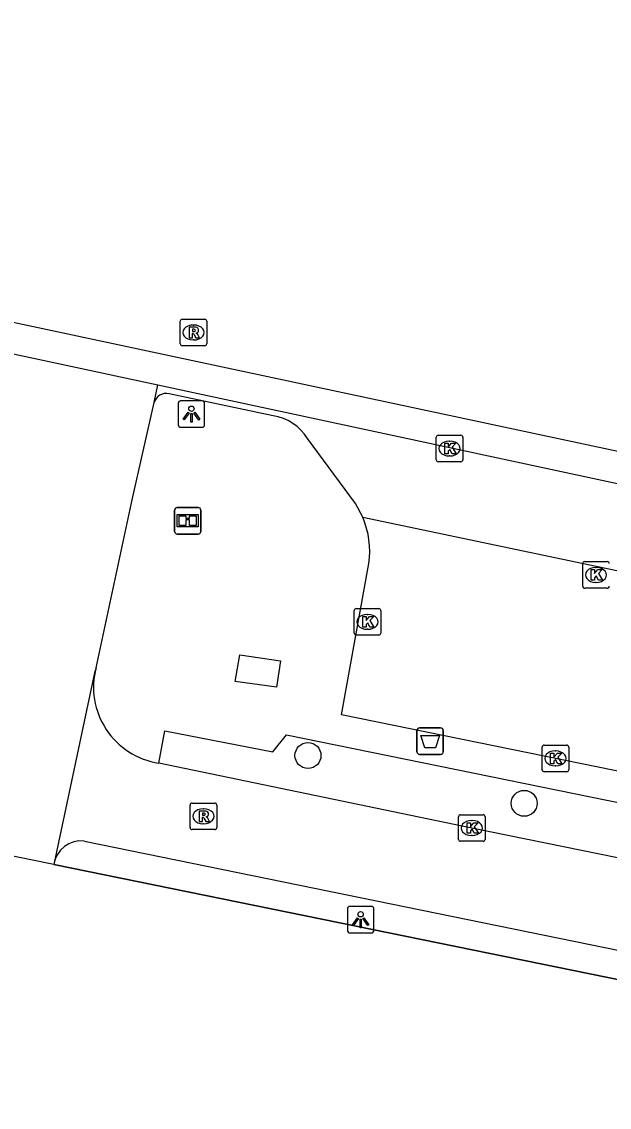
# Model space of a CAD drawing. Extents: x 157692 to 159670, y 381454 to 383289.
# Drawn here: x 159015.69 to 159037.81, y 382918.66 to 382959.52 of the extents above; entities that cross this region are included whole.
import ezdxf

# ---------------------------------------------------------------- set-up
doc = ezdxf.new("R2010")
doc.units = 0
for name, color, linetype in [('IMGEO_Afvalbak', 7, 'Continuous'), ('IMGEO_Boom', 7, 'Continuous'), ('IMGEO_Informatiebord', 7, 'Continuous'), ('IMGEO_Kolk', 7, 'Continuous'), ('IMGEO_Lichtpunt', 7, 'Continuous'), ('IMGEO_Muur', 7, 'Continuous'), ('IMGEO_Opslagtank', 7, 'Continuous'), ('IMGEO_Rijbaan_lokaal_gesloten', 7, 'Continuous'), ('IMGEO_Rioolput', 7, 'Continuous'), ('IMGEO_Voetpad_open', 7, 'Continuous')]:
    doc.layers.add(name, color=color, linetype=linetype)

msp = doc.modelspace()

# ---------------------------------------------------------------- linework, layer by layer
at = {"layer": 'IMGEO_Afvalbak'}
for p, q in [((159030.671, 382932.943), (159031.461, 382932.943)), ((159031.461, 382932.943), (159030.671, 382932.943)), ((159030.571, 382932.043), (159030.571, 382932.843)), ((159030.571, 382932.843), (159030.571, 382932.043)), ((159031.561, 382932.843), (159031.561, 382932.043)), ((159031.561, 382932.043), (159031.561, 382932.843)), ((159031.461, 382931.943), (159030.671, 382931.943)), ((159030.671, 382931.943), (159031.461, 382931.943))]:
    msp.add_line(p, q, dxfattribs=at)
msp.add_lwpolyline([(159030.714, 382932.657), (159031.418, 382932.657), (159031.269, 382932.187), (159030.863, 382932.187), (159030.714, 382932.657)], dxfattribs=at)
for centre, start, end in [((159030.671, 382932.843), 90, 180), ((159030.671, 382932.843), 90, 180), ((159031.461, 382932.843), 0, 90), ((159031.461, 382932.843), 360, 90), ((159030.671, 382932.043), 180, 270), ((159030.671, 382932.043), 180, 270), ((159031.461, 382932.043), 270, 0), ((159031.461, 382932.043), 270, 0)]:
    msp.add_arc(centre, 0.1, start, end, dxfattribs=at)
at = {"layer": 'IMGEO_Boom'}
for centre in [(159026.468, 382931.902), (159034.61, 382930.102)]:
    msp.add_circle(centre, 0.489, dxfattribs=at)
at = {"layer": 'IMGEO_Informatiebord'}
for p, q in [((159021.445, 382940.339), (159021.445, 382941.139)), ((159021.445, 382941.139), (159021.445, 382940.339)), ((159021.545, 382941.239), (159022.335, 382941.239)), ((159022.335, 382941.239), (159021.545, 382941.239)), ((159022.435, 382941.139), (159022.435, 382940.339)), ((159022.435, 382940.339), (159022.435, 382941.139)), ((159022.335, 382940.239), (159021.545, 382940.239)), ((159021.545, 382940.239), (159022.335, 382940.239))]:
    msp.add_line(p, q, dxfattribs=at)
for points in [[(159021.546, 382940.971), (159022.334, 382940.971), (159022.334, 382940.507), (159021.546, 382940.507), (159021.546, 382940.971)], [(159021.611, 382940.906), (159021.611, 382940.572), (159021.886, 382940.572), (159021.887, 382940.785), (159021.991, 382940.786), (159021.992, 382940.572), (159022.269, 382940.572), (159022.269, 382940.906), (159021.993, 382940.906), (159021.993, 382940.826), (159021.887, 382940.826), (159021.887, 382940.906), (159021.611, 382940.906)]]:
    msp.add_lwpolyline(points, dxfattribs=at)
for centre, start, end in [((159021.545, 382941.139), 90, 180), ((159021.545, 382941.139), 90, 180), ((159022.335, 382941.139), 0, 90), ((159022.335, 382941.139), 360, 90), ((159021.545, 382940.339), 180, 270), ((159021.545, 382940.339), 180, 270), ((159022.335, 382940.339), 270, 0), ((159022.335, 382940.339), 270, 0)]:
    msp.add_arc(centre, 0.1, start, end, dxfattribs=at)
at = {"layer": 'IMGEO_Kolk'}
for p, q in [((159031.375, 382943.957), (159032.227, 382943.957)), ((159031.3, 382943.031), (159031.3, 382943.883)), ((159031.788, 382943.737), (159031.813, 382943.737)), ((159032.301, 382943.883), (159032.301, 382943.031)), ((159031.811, 382943.177), (159031.786, 382943.177)), ((159032.227, 382942.957), (159031.375, 382942.957)), ((159036.813, 382938.273), (159036.813, 382939.125)), ((159036.888, 382939.199), (159037.74, 382939.199)), ((159037.301, 382938.979), (159037.326, 382938.979)), ((159037.324, 382938.419), (159037.299, 382938.419)), ((159037.74, 382938.199), (159036.888, 382938.199)), ((159028.284, 382937.433), (159029.136, 382937.433)), ((159028.209, 382936.507), (159028.209, 382937.359)), ((159028.697, 382937.213), (159028.722, 382937.213)), ((159029.21, 382937.359), (159029.21, 382936.507)), ((159028.72, 382936.653), (159028.695, 382936.653)), ((159029.136, 382936.433), (159028.284, 382936.433)), ((159035.285, 382931.367), (159035.285, 382932.219)), ((159035.36, 382932.293), (159036.212, 382932.293)), ((159036.286, 382932.219), (159036.286, 382931.367)), ((159035.773, 382932.073), (159035.798, 382932.073)), ((159036.212, 382931.293), (159035.36, 382931.293)), ((159035.796, 382931.513), (159035.771, 382931.513)), ((159032.213, 382929.673), (159033.065, 382929.673)), ((159032.138, 382928.747), (159032.138, 382929.599)), ((159032.626, 382929.453), (159032.651, 382929.453)), ((159033.139, 382929.599), (159033.139, 382928.747)), ((159032.649, 382928.893), (159032.624, 382928.893)), ((159033.065, 382928.673), (159032.213, 382928.673))]:
    msp.add_line(p, q, dxfattribs=at)
for points in [[(159031.375, 382943.957), (159032.227, 382943.957)], [(159031.3, 382943.031), (159031.3, 382943.883)], [(159031.621, 382943.657), (159031.744, 382943.657), (159031.744, 382943.506), (159031.874, 382943.657), (159032.038, 382943.657), (159031.892, 382943.506), (159032.045, 382943.257), (159031.893, 382943.257), (159031.808, 382943.421), (159031.744, 382943.354), (159031.744, 382943.257), (159031.621, 382943.257), (159031.621, 382943.657)], [(159032.301, 382943.883), (159032.301, 382943.031)], [(159032.227, 382942.957), (159031.375, 382942.957)], [(159036.813, 382938.273), (159036.813, 382939.125)], [(159036.888, 382939.199), (159037.74, 382939.199)], [(159037.134, 382938.899), (159037.257, 382938.899), (159037.257, 382938.748), (159037.387, 382938.899), (159037.551, 382938.899), (159037.405, 382938.748), (159037.558, 382938.499), (159037.406, 382938.499), (159037.321, 382938.663), (159037.257, 382938.596), (159037.257, 382938.499), (159037.134, 382938.499), (159037.134, 382938.899)], [(159037.74, 382938.199), (159036.888, 382938.199)], [(159028.284, 382937.433), (159029.136, 382937.433)], [(159028.209, 382936.507), (159028.209, 382937.359)], [(159028.53, 382937.133), (159028.653, 382937.133), (159028.653, 382936.982), (159028.783, 382937.133), (159028.947, 382937.133), (159028.801, 382936.982), (159028.954, 382936.733), (159028.802, 382936.733), (159028.717, 382936.897), (159028.653, 382936.83), (159028.653, 382936.733), (159028.53, 382936.733), (159028.53, 382937.133)], [(159029.21, 382937.359), (159029.21, 382936.507)], [(159029.136, 382936.433), (159028.284, 382936.433)], [(159035.285, 382931.367), (159035.285, 382932.219)], [(159035.36, 382932.293), (159036.212, 382932.293)], [(159036.286, 382932.219), (159036.286, 382931.367)], [(159035.606, 382931.993), (159035.729, 382931.993), (159035.729, 382931.842), (159035.859, 382931.993), (159036.023, 382931.993), (159035.877, 382931.842), (159036.03, 382931.593), (159035.878, 382931.593), (159035.793, 382931.757), (159035.729, 382931.69), (159035.729, 382931.593), (159035.606, 382931.593), (159035.606, 382931.993)], [(159036.212, 382931.293), (159035.36, 382931.293)], [(159032.213, 382929.673), (159033.065, 382929.673)], [(159032.138, 382928.747), (159032.138, 382929.599)], [(159032.459, 382929.373), (159032.582, 382929.373), (159032.582, 382929.222), (159032.712, 382929.373), (159032.876, 382929.373), (159032.73, 382929.222), (159032.883, 382928.973), (159032.731, 382928.973), (159032.646, 382929.137), (159032.582, 382929.07), (159032.582, 382928.973), (159032.459, 382928.973), (159032.459, 382929.373)], [(159033.139, 382929.599), (159033.139, 382928.747)], [(159033.065, 382928.673), (159032.213, 382928.673)]]:
    msp.add_lwpolyline(points, dxfattribs=at)
for centre, start, end in [((159031.377, 382943.881), 91.552, 178.448), ((159031.377, 382943.881), 91.552, 178.448), ((159032.225, 382943.881), 1.552, 88.448), ((159032.225, 382943.881), 1.552, 88.448), ((159031.377, 382943.033), 181.552, 268.448), ((159031.377, 382943.033), 181.552, 268.448), ((159032.225, 382943.033), 271.552, 358.448), ((159032.225, 382943.033), 271.552, 358.448), ((159036.89, 382939.123), 91.552, 178.448), ((159036.89, 382939.123), 91.552, 178.448), ((159037.738, 382939.123), 1.552, 88.448), ((159037.738, 382939.123), 1.552, 88.448), ((159036.89, 382938.275), 181.552, 268.448), ((159036.89, 382938.275), 181.552, 268.448), ((159037.738, 382938.275), 271.552, 358.448), ((159037.738, 382938.275), 271.552, 358.448), ((159028.286, 382937.357), 91.552, 178.448), ((159028.286, 382937.357), 91.552, 178.448), ((159029.134, 382937.357), 1.552, 88.448), ((159029.134, 382937.357), 1.552, 88.448), ((159028.286, 382936.509), 181.552, 268.448), ((159028.286, 382936.509), 181.552, 268.448), ((159029.134, 382936.509), 271.552, 358.448), ((159029.134, 382936.509), 271.552, 358.448), ((159035.362, 382932.217), 91.552, 178.448), ((159035.362, 382932.217), 91.552, 178.448), ((159036.21, 382932.217), 1.552, 88.448), ((159036.21, 382932.217), 1.552, 88.448), ((159035.362, 382931.369), 181.552, 268.448), ((159035.362, 382931.369), 181.552, 268.448), ((159036.21, 382931.369), 271.552, 358.448), ((159036.21, 382931.369), 271.552, 358.448), ((159032.215, 382929.597), 91.552, 178.448), ((159032.215, 382929.597), 91.552, 178.448), ((159033.063, 382929.597), 1.552, 88.448), ((159033.063, 382929.597), 1.552, 88.448), ((159032.215, 382928.749), 181.552, 268.448), ((159032.215, 382928.749), 181.552, 268.448), ((159033.063, 382928.749), 271.552, 358.448), ((159033.063, 382928.749), 271.552, 358.448)]:
    msp.add_arc(centre, 0.0765, start, end, dxfattribs=at)
for centre, major_axis, ratio, start_param, end_param in [((159031.787, 382943.457), (-0.387, 0.002), 0.722429, 4.712389, 7.853982), ((159031.812, 382943.457), (-0.39, 0.002), 0.717154, 1.570796, 4.712389), ((159037.3, 382938.699), (-0.387, 0.002), 0.722429, 4.712389, 7.853982), ((159037.325, 382938.699), (-0.39, 0.002), 0.717154, 1.570796, 4.712389), ((159028.696, 382936.933), (-0.387, 0.002), 0.722429, 4.712389, 7.853982), ((159028.721, 382936.933), (-0.39, 0.002), 0.717154, 1.570796, 4.712389), ((159035.772, 382931.793), (-0.387, 0.002), 0.722429, 4.712389, 7.853982), ((159035.797, 382931.793), (-0.39, 0.002), 0.717154, 1.570796, 4.712389), ((159032.625, 382929.173), (-0.387, 0.002), 0.722429, 4.712389, 7.853982), ((159032.65, 382929.173), (-0.39, 0.002), 0.717154, 1.570796, 4.712389)]:
    msp.add_ellipse(centre, major_axis=major_axis, ratio=ratio, start_param=start_param, end_param=end_param, dxfattribs=at)
at = {"layer": 'IMGEO_Lichtpunt'}
for p, q in [((159022.482, 382945.253), (159021.674, 382945.253)), ((159022.482, 382945.253), (159021.674, 382945.253)), ((159021.58, 382945.158), (159021.58, 382944.351)), ((159021.58, 382945.158), (159021.58, 382944.351)), ((159022.576, 382944.351), (159022.576, 382945.158)), ((159022.576, 382944.351), (159022.576, 382945.158)), ((159021.674, 382944.257), (159022.482, 382944.257)), ((159021.674, 382944.257), (159022.482, 382944.257)), ((159027.953, 382926.128), (159027.953, 382925.321)), ((159027.953, 382926.128), (159027.953, 382925.321)), ((159028.855, 382926.223), (159028.047, 382926.223)), ((159028.855, 382926.223), (159028.047, 382926.223)), ((159028.949, 382925.321), (159028.949, 382926.128)), ((159028.949, 382925.321), (159028.949, 382926.128)), ((159028.047, 382925.227), (159028.855, 382925.227)), ((159028.047, 382925.227), (159028.855, 382925.227))]:
    msp.add_line(p, q, dxfattribs=at)
for points in [[(159021.954, 382944.822), (159021.993, 382944.794), (159021.805, 382944.532), (159021.767, 382944.559), (159021.954, 382944.822)], [(159022.056, 382944.774), (159022.103, 382944.774), (159022.103, 382944.452), (159022.056, 382944.452), (159022.056, 382944.774)], [(159022.166, 382944.794), (159022.204, 382944.821), (159022.391, 382944.559), (159022.352, 382944.531), (159022.166, 382944.794)], [(159028.327, 382925.792), (159028.366, 382925.764), (159028.178, 382925.502), (159028.14, 382925.529), (159028.327, 382925.792)], [(159028.429, 382925.744), (159028.476, 382925.744), (159028.476, 382925.422), (159028.429, 382925.422), (159028.429, 382925.744)], [(159028.539, 382925.764), (159028.577, 382925.791), (159028.764, 382925.529), (159028.725, 382925.501), (159028.539, 382925.764)]]:
    msp.add_lwpolyline(points, dxfattribs=at)
for centre in [(159022.079, 382944.956), (159028.452, 382925.926)]:
    msp.add_circle(centre, 0.0994, dxfattribs=at)
for centre, start, end in [((159021.674, 382945.158), 90, 180), ((159021.674, 382945.158), 90, 180), ((159022.482, 382945.158), 0, 90), ((159022.482, 382945.158), 0, 90), ((159021.674, 382944.351), 180, 270), ((159021.674, 382944.351), 180, 270), ((159022.482, 382944.351), 270, 0), ((159022.482, 382944.351), 270, 360), ((159028.047, 382926.128), 90, 180), ((159028.047, 382926.128), 90, 180), ((159028.855, 382926.128), 0, 90), ((159028.855, 382926.128), 0, 90), ((159028.047, 382925.321), 180, 270), ((159028.047, 382925.321), 180, 270), ((159028.855, 382925.321), 270, 0), ((159028.855, 382925.321), 270, 360)]:
    msp.add_arc(centre, 0.0946, start, end, dxfattribs=at)
at = {"layer": 'IMGEO_Muur'}
msp.add_lwpolyline([(159016.904, 382927.794), (159061.692, 382918.661)], dxfattribs=at)
at = {"layer": 'IMGEO_Opslagtank'}
msp.add_lwpolyline([(159023.896, 382935.688), (159025.429, 382935.467), (159025.281, 382934.469), (159023.73, 382934.691), (159023.896, 382935.688)], dxfattribs=at)
at = {"layer": 'IMGEO_Rijbaan_lokaal_gesloten'}
for points in [[(159115.477, 382927.089), (159047.024, 382941.455), (159008.345, 382949.698), (158733.282, 383005.886), (158715.883, 383009.549), (158678.432, 383017.066)], [(159008.1, 382948.523), (159013.721, 382947.375), (159020.813, 382945.853)], [(159020.813, 382945.853), (159046.776, 382940.281)]]:
    msp.add_lwpolyline(points, dxfattribs=at)
at = {"layer": 'IMGEO_Rioolput'}
for p, q in [((159021.655, 382947.399), (159021.655, 382948.251)), ((159021.73, 382948.325), (159022.582, 382948.325)), ((159022.143, 382948.105), (159022.168, 382948.105)), ((159022.656, 382948.251), (159022.656, 382947.399)), ((159022.582, 382947.325), (159021.73, 382947.325)), ((159022.166, 382947.545), (159022.141, 382947.545)), ((159022.104, 382930.113), (159022.956, 382930.113)), ((159022.029, 382929.187), (159022.029, 382930.039)), ((159022.517, 382929.893), (159022.542, 382929.893)), ((159023.03, 382930.039), (159023.03, 382929.187)), ((159022.54, 382929.333), (159022.515, 382929.333)), ((159022.956, 382929.113), (159022.104, 382929.113))]:
    msp.add_line(p, q, dxfattribs=at)
for points in [[(159021.655, 382947.399), (159021.655, 382948.251)], [(159021.73, 382948.325), (159022.582, 382948.325)], [(159022.656, 382948.251), (159022.656, 382947.399)], [(159022.244, 382948.023), (159021.992, 382948.025), (159021.992, 382947.625)], [(159021.992, 382947.625), (159022.116, 382947.625), (159022.116, 382947.787), (159022.127, 382947.787)], [(159022.17, 382947.944), (159022.116, 382947.944), (159022.116, 382947.863)], [(159022.116, 382947.863), (159022.168, 382947.863)], [(159022.174, 382947.758), (159022.245, 382947.625), (159022.385, 382947.625), (159022.32, 382947.751)], [(159022.582, 382947.325), (159021.73, 382947.325)], [(159022.104, 382930.113), (159022.956, 382930.113)], [(159022.029, 382929.187), (159022.029, 382930.039)], [(159022.618, 382929.811), (159022.366, 382929.813), (159022.366, 382929.413)], [(159022.544, 382929.732), (159022.49, 382929.732), (159022.49, 382929.651)], [(159023.03, 382930.039), (159023.03, 382929.187)], [(159022.366, 382929.413), (159022.49, 382929.413), (159022.49, 382929.575), (159022.501, 382929.575)], [(159022.49, 382929.651), (159022.542, 382929.651)], [(159022.548, 382929.546), (159022.619, 382929.413), (159022.759, 382929.413), (159022.694, 382929.539)], [(159022.956, 382929.113), (159022.104, 382929.113)]]:
    msp.add_lwpolyline(points, dxfattribs=at)
for centre, radius, start, end in [((159021.732, 382948.249), 0.0765, 91.552, 178.448), ((159021.732, 382948.249), 0.0765, 91.552, 178.448), ((159022.58, 382948.249), 0.0765, 1.552, 88.448), ((159022.58, 382948.249), 0.0765, 1.552, 88.448), ((159022.126, 382947.734), 0.0533, 26.0293, 88.6989), ((159022.152, 382948.052), 0.19, 274.7715, 282.9687), ((159022.176, 382947.848), 0.0964, 77.0061, 93.1865), ((159022.19, 382947.905), 0.0378, 276.6634, 79.6772), ((159022.243, 382947.913), 0.109, 350.3612, 89.416), ((159022.241, 382947.913), 0.112, 277.5842, 350.9817), ((159022.225, 382947.698), 0.108, 29.5134, 73.7905), ((159021.732, 382947.401), 0.0765, 181.552, 268.448), ((159021.732, 382947.401), 0.0765, 181.552, 268.448), ((159022.58, 382947.401), 0.0765, 271.552, 358.448), ((159022.58, 382947.401), 0.0765, 271.552, 358.448), ((159022.106, 382930.037), 0.0765, 91.552, 178.448), ((159022.106, 382930.037), 0.0765, 91.552, 178.448), ((159022.954, 382930.037), 0.0765, 1.552, 88.448), ((159022.954, 382930.037), 0.0765, 1.552, 88.448), ((159022.526, 382929.84), 0.19, 274.7715, 282.9687), ((159022.55, 382929.636), 0.0964, 77.0061, 93.1865), ((159022.564, 382929.693), 0.0378, 276.6634, 79.6772), ((159022.617, 382929.701), 0.109, 350.3612, 89.416), ((159022.615, 382929.701), 0.112, 277.5842, 350.9817), ((159022.5, 382929.522), 0.0533, 26.0293, 88.6989), ((159022.599, 382929.486), 0.108, 29.5134, 73.7905), ((159022.106, 382929.189), 0.0765, 181.552, 268.448), ((159022.106, 382929.189), 0.0765, 181.552, 268.448), ((159022.954, 382929.189), 0.0765, 271.552, 358.448), ((159022.954, 382929.189), 0.0765, 271.552, 358.448)]:
    msp.add_arc(centre, radius, start, end, dxfattribs=at)
for centre, major_axis, ratio, start_param, end_param in [((159022.142, 382947.825), (-0.387, 0.002), 0.722429, 4.712389, 7.853982), ((159022.167, 382947.825), (-0.39, 0.002), 0.717154, 1.570796, 4.712389), ((159022.516, 382929.613), (-0.387, 0.002), 0.722429, 4.712389, 7.853982), ((159022.541, 382929.613), (-0.39, 0.002), 0.717154, 1.570796, 4.712389)]:
    msp.add_ellipse(centre, major_axis=major_axis, ratio=ratio, start_param=start_param, end_param=end_param, dxfattribs=at)
at = {"layer": 'IMGEO_Voetpad_open'}
for points in [[(159020.674, 382945.191), (159020.813, 382945.853)], [(159018.486, 382935.207), (159019.845, 382941.528), (159020.674, 382945.191)], [(159025.151, 382944.689), (159021.239, 382945.517)], [(159028.533, 382940.872), (159028.258, 382941.388), (159026.45, 382943.829)], [(159028.533, 382940.872), (159046.102, 382937.18)], [(159043.527, 382930.216), (159043.119, 382930.299), (159027.733, 382933.436), (159028.76, 382939.13)], [(159018.486, 382935.207), (159018.43, 382935.012), (159016.911, 382927.864), (159016.904, 382927.794)], [(159020.848, 382931.616), (159021.083, 382932.837), (159025.147, 382932.045), (159025.656, 382932.677), (159042.892, 382929.163), (159062.918, 382925.025)], [(159016.904, 382927.794), (159016.708, 382927.836), (159009.575, 382929.296), (158998.934, 382931.431)], [(159062.758, 382923.167), (159060.985, 382923.402), (159053.907, 382924.835), (159032.639, 382929.172), (159020.848, 382931.616)], [(159018.053, 382928.681), (159061.91, 382919.717)], [(159061.692, 382918.661), (159016.904, 382927.794)]]:
    msp.add_lwpolyline(points, dxfattribs=at)
for centre, radius, start, end in [((159021.126, 382945.061), 0.47, 76.0743, 163.8948), ((159024.9, 382942.898), 1.808, 30.9741, 82.0129), ((159025.503, 382939.591), 3.289, 351.9366, 22.9122), ((159021.285, 382934.476), 2.893, 165.358, 261.3123), ((159017.926, 382927.658), 1.031, 82.923, 172.4115)]:
    msp.add_arc(centre, radius, start, end, dxfattribs=at)

doc.saveas('drawing.dxf')
